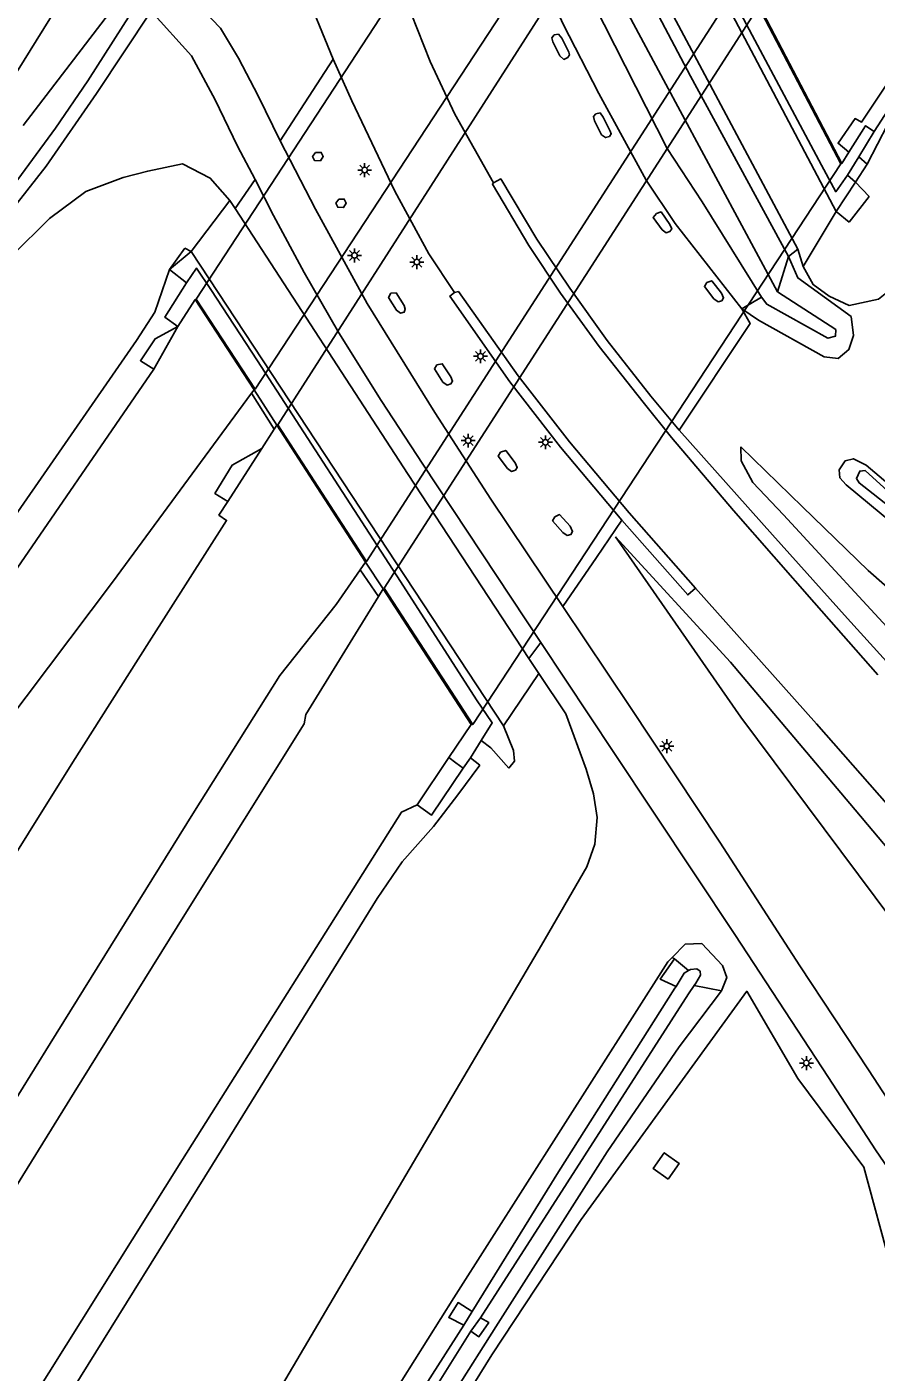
# Model space of a CAD drawing. Extents: x 135999 to 138000, y 396000 to 398501.
# Drawn here: x 136900.1 to 136976.5, y 396075.3 to 396196.4 of the extents above; entities that cross this region are included whole.
import ezdxf

# ---------------------------------------------------------------- set-up
doc = ezdxf.new("R2010")
doc.units = 0
for name, color, linetype in [('gg-bbg-lage trafo', 7, 'Continuous'), ('gg-knt-BGT kruinlijn', 7, 'Continuous'), ('gg-knt-bronhoudergrens', 7, 'Continuous'), ('gg-knt-onverhard', 7, 'Continuous'), ('gg-kwrk-duiker nz buis', 7, 'Continuous'), ('gg-kwrk-kunstwerk niveau 01', 7, 'Continuous'), ('gt-symb-lichtmast', 7, 'Continuous'), ('gx-grn-maaiveld', 7, 'Continuous')]:
    doc.layers.add(name, color=color, linetype=linetype)

# ---------------------------------------------------------------- blocks, each defined once
blk = doc.blocks.new('gt0-LMAST')
at = {"layer": 'gt-symb-lichtmast'}
for p, q in [((-0.18, 0.17), (-0.45, 0.44)), ((-0.01, 0.25), (-0.01, 0.62)), ((0.17, 0.17), (0.44, 0.44)), ((-0.26, 0), (-0.63, 0)), ((-0.18, -0.18), (-0.45, -0.45)), ((-0.01, -0.25), (-0.01, -0.63)), ((0.44, -0.45), (0.17, -0.18)), ((0.24, 0), (0.62, 0))]:
    blk.add_line(p, q, dxfattribs=at)
blk.add_circle((-0.01, 0), 0.25, dxfattribs=at)

msp = doc.modelspace()

# ---------------------------------------------------------------- linework, layer by layer
at = {"layer": 'gg-bbg-lage trafo'}
msp.add_lwpolyline([(136957.79, 396092.66), (136956.44, 396093.63), (136957.44, 396095.03), (136958.79, 396094.06), (136957.79, 396092.66)], dxfattribs=at)
at = {"layer": 'gg-knt-BGT kruinlijn'}
for p, q in [((136972.91, 396179.76), (136948.6, 396225.86)), ((136977.57, 396187.6), (136975.7, 396184)), ((136975.7, 396184), (136974.65, 396182.38)), ((136974.65, 396182.38), (136975.89, 396181.09)), ((136975.89, 396181.09), (136974.07, 396178.79)), ((136974.07, 396178.79), (136972.91, 396179.76)), ((136912.93, 396174.52), (136914.31, 396176.44)), ((136914.88, 396176.15), (136914.31, 396176.44)), ((136942.99, 396133.45), (136914.88, 396176.15)), ((136912.93, 396174.52), (136911.61, 396170.69)), ((136911.61, 396170.69), (136909.96, 396168.13)), ((136909.96, 396168.13), (136893.26, 396144.09)), ((136964.32, 396158.58), (136964.37, 396157.3)), ((136964.37, 396157.3), (136965.4, 396155.36)), ((136965.4, 396155.36), (136968.17, 396152.44)), ((136968.17, 396152.44), (136979.47, 396140.19)), ((136953.06, 396150.47), (136963.41, 396139.2)), ((136963.41, 396139.2), (136974.13, 396126.47)), ((136942.99, 396133.45), (136943.87, 396131.24)), ((136940.98, 396132.14), (136940.01, 396130.57)), ((136940.98, 396132.14), (136941.85, 396131.48)), ((136941.85, 396131.48), (136943.47, 396129.65)), ((136943.96, 396130.27), (136943.87, 396131.24)), ((136938.88, 396127.24), (136940.85, 396129.92)), ((136940.85, 396129.92), (136940.01, 396130.57)), ((136943.47, 396129.65), (136943.96, 396130.27)), ((136936.68, 396124.4), (136938.88, 396127.24)), ((136974.13, 396126.47), (136995.04, 396101.57)), ((136933.85, 396121.21), (136936.68, 396124.4)), ((136931.6, 396117.92), (136933.85, 396121.21)), ((136916.78, 396093.97), (136931.6, 396117.92)), ((136904.21, 396073.75), (136916.78, 396093.97))]:
    msp.add_line(p, q, dxfattribs=at)
at = {"layer": 'gg-knt-bronhoudergrens'}
msp.add_line((136899.74, 396187.48), (136907.82, 396198.01), dxfattribs=at)
at = {"layer": 'gg-knt-onverhard'}
for points in [[(136722, 396000), (136723.75, 396001.5), (136731.21, 396007.6), (136744.68, 396018.46), (136757.39, 396029.54), (136770.78, 396041.12), (136783.25, 396052.42), (136793.63, 396061.57), (136806.25, 396073.93), (136816.95, 396084.69), (136828.57, 396096.62), (136840.82, 396109.93), (136850.28, 396121.43), (136863.4, 396137.18), (136875.27, 396151.94), (136886.89, 396166.82), (136896.09, 396178.33), (136902.65, 396187.24), (136905.58, 396191.51), (136910.13, 396198.64)], [(136724.02, 396000), (136724.55, 396000.44), (136732.07, 396006.62), (136745.47, 396017.34), (136758.99, 396028.75), (136771.64, 396040.28), (136784.7, 396051.69), (136793.14, 396059.35), (136806.66, 396072.42), (136817.89, 396083.61), (136829.42, 396095.33), (136840.56, 396107.39), (136850.85, 396119.89), (136861.34, 396132.53), (136875.6, 396150.05), (136886.3, 396163.72), (136895.69, 396176.06), (136901.81, 396183.82), (136906.35, 396190.37), (136911.27, 396197.77)]]:
    msp.add_lwpolyline(points, dxfattribs=at)
at = {"layer": 'gg-kwrk-duiker nz buis'}
msp.add_line((136911.59, 396212.35), (136896.8, 396188.48), dxfattribs=at)
at = {"layer": 'gg-kwrk-kunstwerk niveau 01'}
for points in [[(136915.32, 396171.87), (136920.62, 396163.76), (136955.74, 396217.34), (136950.92, 396226.35), (136915.32, 396171.87)], [(136964.49, 396200.79), (136957.23, 396214.5), (136922.66, 396160.56), (136930.65, 396148.25), (136964.49, 396200.79)], [(136973.32, 396184.04), (136965.92, 396198.18), (136932.23, 396145.84), (136940.21, 396133.57), (136973.32, 396184.04)]]:
    msp.add_lwpolyline(points, dxfattribs=at)
at = {"layer": 'gx-grn-maaiveld'}
for p, q in [((136927.65, 396193.46), (136922.87, 396186.11)), ((136974.95, 396184.67), (136976.34, 396186.94)), ((136973.94, 396183.03), (136974.95, 396184.67)), ((136975.7, 396184), (136974.95, 396184.67)), ((136974.65, 396182.38), (136973.94, 396183.03)), ((136920.62, 396182.63), (136918.84, 396180.01)), ((136972.91, 396179.76), (136974.65, 396182.38)), ((136914.88, 396176.15), (136918.36, 396180.74)), ((136918.36, 396180.74), (136918.84, 396180.01)), ((136972.91, 396179.76), (136969.93, 396174.81)), ((136914.88, 396176.15), (136912.93, 396174.52)), ((136967.64, 396172.51), (136968.63, 396175.71)), ((136968.63, 396175.71), (136969.46, 396176.37)), ((136969.46, 396176.37), (136969.93, 396174.81)), ((136912.93, 396174.52), (136914.46, 396173.32)), ((136966.2, 396172.05), (136964.42, 396170.98)), ((136913.68, 396169.41), (136911.51, 396165.55)), ((136920.53, 396163.7), (136920.3, 396163.39)), ((136922.58, 396160.51), (136920.53, 396163.7)), ((136922.35, 396160.15), (136920.3, 396163.39)), ((136922.35, 396160.15), (136921.23, 396158.41)), ((136922.35, 396160.15), (136922.58, 396160.51)), ((136930.56, 396148.2), (136922.58, 396160.51)), ((136921.23, 396158.41), (136918.16, 396153.66)), ((136930.08, 396147.5), (136930.56, 396148.2)), ((136932.15, 396145.78), (136930.56, 396148.2)), ((136930.08, 396147.5), (136931.73, 396145.1)), ((136931.73, 396145.1), (136932.15, 396145.78)), ((136945.25, 396139.52), (136946.35, 396140.95)), ((136946.17, 396138.16), (136945.25, 396139.52)), ((136942.99, 396133.45), (136946.17, 396138.16)), ((136938.07, 396130.62), (136935.2, 396126.34)), ((136940.01, 396130.57), (136939.35, 396129.64)), ((136958.35, 396112.48), (136958.14, 396112.61)), ((136959.63, 396111.43), (136958.35, 396112.48)), ((136960.14, 396110.08), (136962.58, 396109.6)), ((136940.17, 396080.75), (136939.4, 396079.51)), ((136940.05, 396078.97), (136940.9, 396080.18))]:
    msp.add_line(p, q, dxfattribs=at)
for points in [[(136950.2, 396227.85), (136949.15, 396226.22), (136950.29, 396224.01), (136954.04, 396216.97), (136965.35, 396195.61), (136971.58, 396183.93), (136972.88, 396181.52), (136973.94, 396183.03)], [(136969.46, 396176.37), (136960.85, 396192.51), (136945.57, 396221.17)], [(136968.63, 396175.71), (136959.8, 396191.93), (136946.07, 396218.01)], [(136967.64, 396172.51), (136957.37, 396191.59), (136943.84, 396216.9)], [(136942.57, 396215.88), (136946.09, 396208.95), (136951.1, 396198.41), (136957.7, 396185.42), (136960.85, 396180.62), (136966.2, 396172.05)], [(136964.42, 396170.98), (136958.42, 396178.67), (136955.82, 396182.57), (136951.55, 396190.37), (136948.34, 396196.61), (136945.75, 396202.35), (136942.96, 396210.36), (136941.5, 396214.29)], [(136922.87, 396186.11), (136920.89, 396190.15), (136919.12, 396193.55), (136917.51, 396196.25), (136915.99, 396197.84), (136914.11, 396200.09), (136911.91, 396202.08), (136911.27, 396202.52)], [(136927.65, 396193.46), (136924.92, 396200.16), (136923.84, 396202.97)], [(136942.09, 396182.32), (136938.59, 396188.52), (136936.38, 396193.25), (136934.66, 396197.57), (136933.14, 396202.09)], [(136920.62, 396182.63), (136919.04, 396185.64), (136917.03, 396189.79), (136914.89, 396193.77), (136911.27, 396197.77)], [(136974.06, 396185.1), (136973.41, 396184.08), (136966, 396198.23), (136965.97, 396198.29)], [(136947.93, 396195.72), (136947.55, 396195.64), (136947.34, 396195.39), (136947.42, 396195.01), (136948.05, 396193.76), (136948.42, 396193.44), (136948.76, 396193.6), (136948.92, 396193.84), (136948.85, 396194.08), (136948.22, 396195.36), (136947.93, 396195.72)], [(136938.58, 396172.47), (136936.25, 396175.95), (136933.19, 396181.57), (136929.33, 396189.7), (136927.65, 396193.46)], [(136977.64, 396191.49), (136975.19, 396187.78), (136974.61, 396188.11), (136973.09, 396185.89), (136974.06, 396185.1)], [(136977.64, 396191.49), (136978.85, 396190.85), (136976.34, 396186.94)], [(136951.68, 396188.63), (136951.3, 396188.55), (136951.09, 396188.3), (136951.17, 396187.91), (136951.8, 396186.66), (136952.17, 396186.4), (136952.51, 396186.5), (136952.67, 396186.75), (136952.59, 396186.99), (136951.95, 396188.24), (136951.68, 396188.63)], [(136974.06, 396185.1), (136975.56, 396187.46), (136976.34, 396186.94)], [(136922.87, 396186.11), (136926.06, 396179.96), (136930.72, 396171.46), (136936.79, 396161.65), (136941.84, 396153.86), (136948.33, 396144.21)], [(136926.07, 396185.07), (136926.57, 396185.07), (136926.75, 396184.69), (136926.5, 396184.3), (136925.98, 396184.33), (136925.8, 396184.71), (136926.07, 396185.07)], [(136729.52, 396000), (136744.58, 396012.54), (136763.78, 396028.67), (136788.77, 396051.3), (136808.85, 396070.27), (136830.96, 396093.34), (136848.21, 396111.76), (136872.36, 396141.36), (136895.44, 396171.34), (136898.73, 396175.77), (136902.13, 396179.12), (136905.39, 396181.54), (136908.76, 396182.8), (136910.96, 396183.39), (136914.1, 396184.04), (136916.58, 396182.76), (136918.36, 396180.74)], [(136946.35, 396140.95), (136935.73, 396157.01), (136931.96, 396162.74), (136928.16, 396168.84), (136925.03, 396174.26), (136922.29, 396179.4), (136920.62, 396182.63)], [(136976.67, 396138.05), (136970.92, 396144.55), (136963.66, 396152.83), (136958.1, 396159.42), (136955.53, 396162.58), (136951.59, 396167.6), (136948.1, 396172.41), (136945.26, 396176.69), (136941.98, 396182.2), (136942.09, 396182.32)], [(136942.09, 396182.32), (136942.73, 396182.68), (136945.99, 396177.26), (136948.94, 396172.86), (136952.32, 396168.14), (136956.23, 396163.14), (136958.77, 396160.06)], [(136985.46, 396182.66), (136980.98, 396175.85), (136978.68, 396173.43), (136976.71, 396171.87), (136974.08, 396171.29), (136972.27, 396172.14), (136970.83, 396173.17), (136969.93, 396174.81)], [(136928.15, 396180.87), (136928.65, 396180.87), (136928.83, 396180.5), (136928.58, 396180.1), (136928.06, 396180.13), (136927.88, 396180.51), (136928.15, 396180.87)], [(136945.25, 396139.52), (136934.41, 396156.09), (136918.84, 396180.01)], [(136956.73, 396179.57), (136957.15, 396179.71), (136957.94, 396178.59), (136958.11, 396178.19), (136957.95, 396177.94), (136957.61, 396177.84), (136957.24, 396178.1), (136956.45, 396179.22), (136956.73, 396179.57)], [(136968.63, 396175.71), (136969.47, 396173.77), (136974.27, 396170.29), (136974.47, 396168.58), (136974.06, 396167.32), (136973.08, 396166.51), (136971.84, 396166.67), (136965.91, 396169.96), (136964.42, 396170.98)], [(136940.98, 396132.14), (136941.96, 396133.73), (136940.56, 396135.81), (136933.7, 396146.44), (136920.83, 396166.3), (136916.64, 396172.72), (136915.34, 396174.65), (136914.46, 396173.32)], [(136914.46, 396173.32), (136912.49, 396170.24), (136913.68, 396169.41)], [(136961.27, 396173.36), (136961.05, 396172.99), (136961.91, 396171.88), (136962.28, 396171.62), (136962.62, 396171.72), (136962.78, 396171.97), (136962.58, 396172.41), (136961.72, 396173.51), (136961.27, 396173.36)], [(136932.85, 396172.4), (136933.31, 396172.44), (136934.03, 396171.28), (136934.14, 396170.95), (136934.05, 396170.7), (136933.72, 396170.6), (136933.35, 396170.86), (136932.63, 396172.02), (136932.85, 396172.4)], [(136953.63, 396151.96), (136948.12, 396158.54), (136943.54, 396164.42), (136938.16, 396172.13), (136938.58, 396172.47)], [(136938.58, 396172.47), (136938.92, 396172.54), (136944.3, 396164.96), (136948.93, 396159.02), (136954.29, 396152.63), (136960.24, 396145.84)], [(136966.2, 396172.05), (136966.67, 396171.4), (136972.17, 396168.35), (136972.84, 396168.52), (136972.89, 396169.12), (136967.64, 396172.51)], [(136920.53, 396163.7), (136915.23, 396171.82), (136913.68, 396169.41)], [(136958.77, 396160.06), (136965.17, 396169.66), (136964.42, 396170.98)], [(136913.68, 396169.41), (136911.62, 396168.29), (136910.31, 396166.32), (136911.51, 396165.55)], [(136936.98, 396165.95), (136937.47, 396166.04), (136938.24, 396164.86), (136938.4, 396164.48), (136938.24, 396164.23), (136937.9, 396164.13), (136937.53, 396164.39), (136936.76, 396165.58), (136936.98, 396165.95)], [(136911.51, 396165.55), (136897.48, 396145.16), (136883.2, 396126.48)], [(136763.32, 396000), (136777, 396010.61), (136805.53, 396033.6), (136829.66, 396055.38), (136856.62, 396082.82), (136882.62, 396113.01), (136907.78, 396146.39), (136920.3, 396163.39)], [(136958.77, 396160.06), (136967.18, 396150.64), (136973.94, 396143.12), (136978.32, 396138.3)], [(136921.23, 396158.41), (136918.57, 396156.93), (136917, 396154.37), (136918.16, 396153.66)], [(136942.72, 396158.1), (136943.18, 396158.24), (136944.02, 396157.14), (136944.21, 396156.71), (136944.05, 396156.46), (136943.71, 396156.36), (136943.34, 396156.62), (136942.5, 396157.73), (136942.72, 396158.1)], [(137021.14, 396096.43), (137024.81, 396099.29), (137026.59, 396101.77), (137026.19, 396103.3), (137025.38, 396104.63), (137024.23, 396106.13), (137021.76, 396108.63), (137013.36, 396116.2), (137006.95, 396121.26), (136990.41, 396134.28), (136982.89, 396141.19), (136975.78, 396147.43), (136969.89, 396153.18), (136964.32, 396158.58)], [(137015.3, 396120.36), (137002.05, 396131.67), (136984.48, 396146.29), (136973.82, 396155.16), (136973.24, 396155.78), (136973.18, 396156.51), (136973.72, 396157.3), (136974.46, 396157.49), (136975.62, 396156.91), (136984.95, 396149.02), (136997.41, 396138.54), (137011.84, 396126.54), (137027.69, 396113.01), (137033.65, 396107.84), (137033.95, 396107.2), (137033.86, 396106.6), (137033.39, 396105.9), (137032.86, 396105.49), (137032.09, 396105.5), (137030.1, 396107.45), (137015.3, 396120.36)], [(136995.66, 396138.08), (137013.92, 396122.7), (137031.48, 396107.38), (137032.13, 396106.93), (137032.54, 396106.91), (137032.77, 396107.29), (137032.68, 396107.74), (137003.29, 396132.54), (136983.87, 396148.84), (136975.51, 396156.45), (136975.04, 396156.39), (136974.74, 396155.73), (136974.99, 396155.32), (136978.06, 396152.89), (136995.66, 396138.08)], [(136822.19, 396000), (136822.69, 396000.73), (136836.48, 396021.52), (136849.73, 396042.02), (136858.46, 396055.8), (136871.89, 396076.89), (136882.97, 396094.57), (136882.55, 396094.86), (136887.54, 396103.02), (136896.2, 396117.41), (136904.22, 396130.2), (136911.08, 396141.02), (136918.05, 396151.95), (136917.37, 396152.43), (136918.16, 396153.66)], [(136947.61, 396152.28), (136948.02, 396152.47), (136948.97, 396151.42), (136949.2, 396150.94), (136949.04, 396150.69), (136948.7, 396150.59), (136948.33, 396150.85), (136947.39, 396151.9), (136947.61, 396152.28)], [(136948.33, 396144.21), (136951.35, 396148.6), (136953.63, 396151.96)], [(136953.63, 396151.96), (136959.56, 396145.24), (136960.24, 396145.84)], [(137007.23, 396086.34), (137006.16, 396085.76), (137004.43, 396085.46), (137002.61, 396085.35), (137001.03, 396085.51), (136999.46, 396086.23), (136997.57, 396088.19), (136983.91, 396107.98), (136964.34, 396134.25), (136953.06, 396150.47)], [(136836.05, 396000), (136845.12, 396014.71), (136862.37, 396041.63), (136880.44, 396069.96), (136892.28, 396088.9), (136902.17, 396104.87), (136915.01, 396125.53), (136922.84, 396137.99), (136927.93, 396144.37), (136930.08, 396147.5)], [(136938.07, 396130.62), (136940.07, 396133.57), (136932.15, 396145.78)], [(136960.24, 396145.84), (136971.13, 396133.63), (136984.66, 396118.24), (137000.9, 396099.46), (137005.19, 396094.05)], [(136931.73, 396145.1), (136925.19, 396134.48), (136925.05, 396133.64), (136914.29, 396116.49), (136904.34, 396100.47), (136894.83, 396085.13), (136881.65, 396063.78), (136866.01, 396039.04), (136840.62, 396001.34)], [(136948.33, 396144.21), (136954.33, 396135.21), (136962.44, 396122.98), (136969.65, 396111.86), (136975.81, 396102.5), (136980.15, 396095.86), (136982.14, 396093.24), (136984.44, 396090.87), (136987.77, 396088.28), (136990.93, 396086.47), (136993.92, 396085.14), (136996.72, 396084.49), (137000.15, 396084.39), (137002.15, 396084.37), (137004.49, 396084.71), (137007.02, 396085.57), (137008.75, 396086.28)], [(137011.38, 396083.61), (137010.2, 396083.03), (137008.26, 396082.14), (137005.46, 396081.3), (137000.06, 396080.7), (136995.15, 396081.4), (136991.3, 396082.49), (136987.12, 396084.59), (136982.49, 396087.77), (136979.51, 396090.84), (136976.44, 396095.29), (136972.21, 396101.8), (136963.79, 396114.67), (136952.91, 396131.06), (136946.35, 396140.95)], [(136862.22, 396002.29), (136869.35, 396004.41), (136875.44, 396006.74), (136878.71, 396008.38), (136882.32, 396011.02), (136885.93, 396014.61), (136889.92, 396020.33), (136898.11, 396034.15), (136908.51, 396051.01), (136921.41, 396071.33), (136934.2, 396093.01), (136946.4, 396113.73), (136950.49, 396120.78), (136951.21, 396122.82), (136951.4, 396125.21), (136951.09, 396127.34), (136950.41, 396129.56), (136948.6, 396134.53), (136946.17, 396138.16)], [(136939.35, 396129.64), (136936.5, 396125.42), (136935.2, 396126.34)], [(136939.35, 396129.64), (136938.7, 396130.12), (136938.07, 396130.62)], [(136935.2, 396126.34), (136933.81, 396125.7), (136914.1, 396094.43), (136887.02, 396051.29), (136868.6, 396022.27)], [(136962.58, 396109.6), (136963.07, 396110.81), (136962.69, 396111.9), (136960.81, 396113.86), (136959.31, 396113.8), (136958.14, 396112.61)], [(136958.14, 396112.61), (136957.75, 396112.22), (136938.5, 396081.98), (136930.31, 396068.97), (136918.09, 396049.54), (136903.69, 396027.29), (136901.35, 396022.9), (136901.25, 396020.67), (136901.89, 396018.41), (136903.59, 396015.51), (136905.62, 396013.74), (136909.86, 396012.37), (136912.7, 396012.29), (136929.51, 396015.27), (136930.61, 396015.72), (136930.94, 396016.37)], [(136958.5, 396110.01), (136957.08, 396110.67), (136958.35, 396112.48)], [(136959.63, 396111.43), (136959.24, 396111.21), (136958.5, 396110.01)], [(136960.14, 396110.08), (136960.28, 396110.3), (136960.7, 396111.02), (136960.66, 396111.37), (136960.37, 396111.58), (136959.81, 396111.53), (136959.63, 396111.43)], [(136962.58, 396109.6), (136958.78, 396104.56), (136952.32, 396095.11), (136942.3, 396079.36), (136935.14, 396068.08), (136933.52, 396065.52), (136923.09, 396049.08), (136906.91, 396024.18), (136905.79, 396021.29), (136905.92, 396019.79), (136906.8, 396018.02), (136908.84, 396016.55), (136911.23, 396015.99), (136927.89, 396019.05), (136930.32, 396018.73), (136930.8, 396018.36)], [(136992.11, 396072.65), (136985.54, 396075.96), (136981.93, 396079.08), (136977.9, 396084.57), (136975.39, 396093.74), (136969.46, 396101.71), (136964.87, 396109.57), (136949.97, 396089.03), (136941.93, 396076.84), (136925.36, 396050.17)], [(136958.5, 396110.01), (136958.4, 396109.86), (136947.92, 396093.32), (136940.17, 396080.75)], [(136940.9, 396080.18), (136959.62, 396109.33), (136960.14, 396110.08)], [(136940.17, 396080.75), (136938.89, 396081.55), (136938.05, 396080.2), (136939.4, 396079.51)], [(136940.05, 396078.97), (136940.76, 396078.48), (136941.65, 396079.75), (136940.9, 396080.18)], [(136902.79, 396019.56), (136902.61, 396020.56), (136902.8, 396021.91), (136904.44, 396025.09), (136914.53, 396041.1), (136926.25, 396058.93), (136931.71, 396067.47), (136939.4, 396079.51)], [(136904.12, 396021.49), (136904.52, 396022.67), (136907.22, 396027.79), (136922.45, 396051.22), (136931.99, 396066.1), (136932.39, 396066.74), (136940.05, 396078.97)]]:
    msp.add_lwpolyline(points, dxfattribs=at)

# ---------------------------------------------------------------- block references
at = {"layer": 'gt-symb-lichtmast'}
for p in [(136930.49, 396183.48), (136929.58, 396175.8), (136935.19, 396175.2), (136940.92, 396166.72), (136939.81, 396159.13), (136946.76, 396158.98), (136957.67, 396131.63), (136970.24, 396103.11)]:
    msp.add_blockref('gt0-LMAST', p, dxfattribs=at)

doc.saveas('drawing.dxf')
